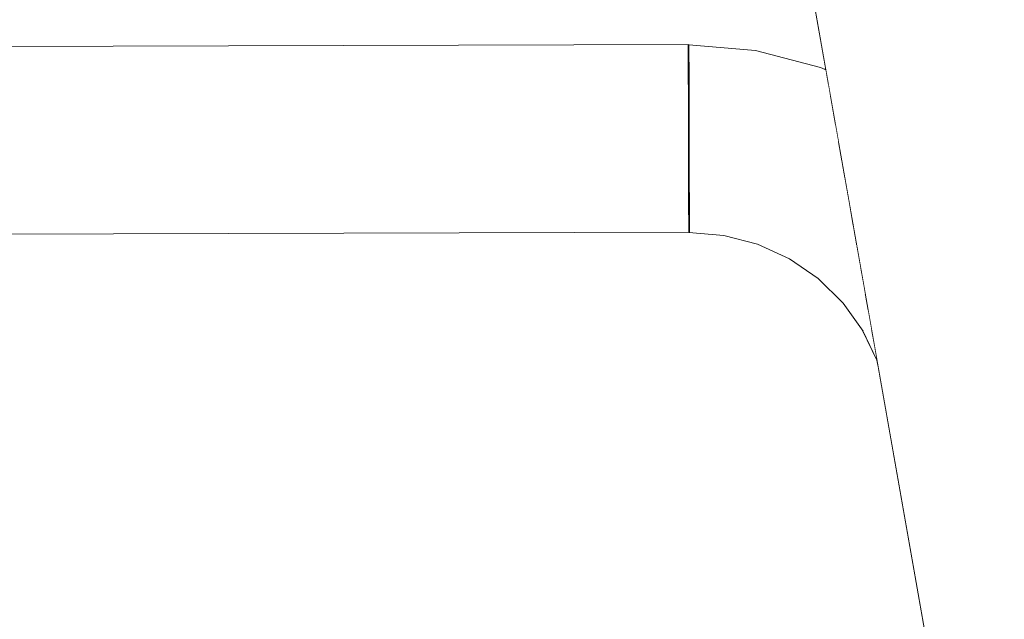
# Model space of a CAD drawing. Header units: millimetres. Extents: x -30280 to 309309, y -17460 to 4378.
# Tile 811 of 1056: x 250349 to 250433, y -13090 to -13039. Entities that reach past the tile are written whole.
import ezdxf

# ---------------------------------------------------------------- set-up
doc = ezdxf.new("R2010")
doc.units = ezdxf.units.MM
doc.header["$MEASUREMENT"] = 0
doc.linetypes.add('Wipeout_Contour', pattern=[1000, 0, -1000])
for name, color, linetype in [('Nuevo_08_E_Envans secs', 7, 'Continuous'), ('Nuevo_09_EI_Mobiliari general', 7, 'Continuous'), ('Nuevo_Ventanas Archicad', 7, 'Continuous')]:
    doc.layers.add(name, color=color, linetype=linetype)
doc.layers.add('Nuevo_09_EI_Mobiliari general_Pluma_Nº__1', color=7, linetype='Continuous', lineweight=5)

# ---------------------------------------------------------------- blocks, each defined once
blk = doc.blocks.new('Elem Sección_541_6', base_point=(235890.588, -13459.976))
at = {"color": 254, "linetype": 'Wipeout_Contour', "lineweight": 0, "ltscale": 1517989.291840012}
blk.add_wipeout([(248979.884, -11359.976), (254508.641, -11359.976), (254508.641, -13457.976), (254654.197, -13457.976), (254654.197, -11012.976), (248979.884, -11012.976)], dxfattribs=at).dxf.layer = 'Nuevo_08_E_Envans secs'
blk = doc.blocks.new('Elem Sección_543_6', base_point=(235890.588, -13459.976))
at = {"color": 254, "linetype": 'Wipeout_Contour', "lineweight": 0, "ltscale": 31165908.05935061}
blk.add_wipeout([(253368.641, -11399.976), (248979.884, -11399.976), (248979.884, -13305.666), (249022.416, -13068.118), (249023.053, -13065.78), (249026.984, -13043.488), (249005.387, -13043.488), (249005.387, -12987.919), (249005.459, -12987.919), (249019.024, -12561.809), (249441.751, -12561.809), (249455.316, -12987.919), (249455.387, -12987.919), (249455.387, -13043.488), (249433.791, -13043.488), (249437.722, -13065.78), (249438.358, -13068.118), (249480.387, -13302.855), (249522.416, -13068.119), (249523.053, -13065.78), (249526.984, -13043.488), (249505.387, -13043.488), (249505.387, -12987.919), (249505.459, -12987.919), (249519.024, -12561.809), (249941.751, -12561.809), (249955.316, -12987.919), (249955.387, -12987.919), (249955.387, -13043.488), (249933.791, -13043.488), (249937.722, -13065.78), (249938.358, -13068.119), (249980.387, -13302.855), (250022.416, -13068.119), (250023.053, -13065.78), (250026.984, -13043.488), (250005.387, -13043.488), (250005.387, -12987.919), (250005.459, -12987.919), (250019.024, -12561.81), (250441.751, -12561.81), (250455.316, -12987.919), (250455.387, -12987.919), (250455.387, -13043.488), (250433.791, -13043.488), (250437.722, -13065.78), (250438.358, -13068.119), (250480.387, -13302.855), (250522.416, -13068.119), (250523.053, -13065.78), (250526.984, -13043.488), (250505.387, -13043.488), (250505.387, -12987.919), (250505.459, -12987.919), (250519.024, -12561.81), (250941.751, -12561.81), (250955.316, -12987.919), (250955.387, -12987.919), (250955.387, -13043.488), (250933.791, -13043.488), (250937.722, -13065.78), (250938.358, -13068.119), (250980.387, -13302.855), (251022.416, -13068.119), (251023.053, -13065.78), (251026.984, -13043.488), (251005.387, -13043.488), (251005.387, -12987.919), (251005.459, -12987.919), (251019.024, -12561.81), (251441.751, -12561.81), (251455.316, -12987.919), (251455.387, -12987.919), (251455.387, -13043.488), (251433.791, -13043.488), (251437.722, -13065.78), (251438.358, -13068.119), (251480.387, -13302.855), (251522.416, -13068.119), (251523.053, -13065.78), (251526.984, -13043.488), (251505.387, -13043.488), (251505.387, -12987.919), (251505.459, -12987.919), (251519.024, -12561.81), (251941.751, -12561.81), (251955.316, -12987.919), (251955.387, -12987.919), (251955.387, -13043.488), (251933.791, -13043.488), (251937.722, -13065.78), (251938.358, -13068.119), (251980.387, -13302.855), (252022.416, -13068.119), (252023.053, -13065.78), (252026.984, -13043.488), (252005.387, -13043.488), (252005.387, -12987.919), (252005.459, -12987.919), (252019.024, -12561.81), (252441.751, -12561.81), (252455.316, -12987.919), (252455.387, -12987.919), (252455.387, -13043.488), (252433.791, -13043.488), (252437.722, -13065.78), (252438.358, -13068.119), (252480.387, -13302.855), (252522.416, -13068.119), (252523.053, -13065.78), (252526.984, -13043.488), (252505.387, -13043.488), (252505.387, -12987.919), (252505.459, -12987.919), (252519.024, -12561.81), (252941.751, -12561.81), (252955.316, -12987.919), (252955.387, -12987.919), (252955.387, -13043.488), (252933.791, -13043.488), (252937.722, -13065.78), (252938.358, -13068.119), (252999.567, -13409.976), (253368.641, -13409.976)], dxfattribs=at).dxf.layer = 'Nuevo_Ventanas Archicad'
at = {"color": 254, "linetype": 'Wipeout_Contour', "lineweight": 0, "ltscale": 7266626.166199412}
blk.add_wipeout([(249989.008, -13351.001), (249999.567, -13409.976), (250461.208, -13409.976), (250471.767, -13351.001), (250421.944, -13068.438), (250421.833, -13068.03), (250420.624, -13065.481), (250418.964, -13063.151), (250416.847, -13061.071), (250414.395, -13059.386), (250411.682, -13058.147), (250408.792, -13057.391), (250405.812, -13057.142), (250405.812, -13057.12), (250236.9, -13057.585), (250236.899, -13057.621), (250230.387, -13057.603), (250223.875, -13057.621), (250223.875, -13057.585), (250054.963, -13057.12), (250054.963, -13057.142), (250051.983, -13057.391), (250049.093, -13058.147), (250046.38, -13059.386), (250043.928, -13061.071), (250041.811, -13063.151), (250040.151, -13065.481), (250038.942, -13068.03), (250038.831, -13068.438)], dxfattribs=at).dxf.layer = 'Nuevo_Ventanas Archicad'
blk = doc.blocks.new('Elem Sección_573_6', base_point=(235890.588, -13459.976))
at = {"color": 254, "linetype": 'Wipeout_Contour', "lineweight": 0, "ltscale": 752270.293427}
blk.add_wipeout([(250417.497, -13043.221), (250417.368, -13043.221), (250417.508, -13043.285)], dxfattribs=at).dxf.layer = 'Nuevo_09_EI_Mobiliari general'
at = {"color": 254, "linetype": 'Wipeout_Contour', "lineweight": 0, "ltscale": 752276.958369}
blk.add_wipeout([(250419.118, -13052.414), (250419.014, -13052.601), (250419.17, -13052.708)], dxfattribs=at).dxf.layer = 'Nuevo_09_EI_Mobiliari general'
at = {"color": 254, "linetype": 'Wipeout_Contour', "lineweight": 0, "ltscale": 9521637.930284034}
blk.add_wipeout([(250043.278, -13043.221), (250043.407, -13043.221), (250043.735, -13043.071), (250049.285, -13041.62), (250054.944, -13041.147), (250054.944, -13041.12), (250230.387, -13041.603), (250405.831, -13041.12), (250405.831, -13041.147), (250411.49, -13041.62), (250417.04, -13043.071), (250417.368, -13043.221), (250417.497, -13043.221), (250415.922, -13034.287), (250415.153, -13031.419), (250413.897, -13028.729), (250412.191, -13026.298), (250410.089, -13024.201), (250407.654, -13022.502), (250404.961, -13021.252), (250402.091, -13020.49), (250399.133, -13020.239), (250399.133, -13020.217), (250243.579, -13020.652), (250243.579, -13020.725), (250230.387, -13020.689), (250217.196, -13020.725), (250217.196, -13020.652), (250061.642, -13020.217), (250061.642, -13020.239), (250058.684, -13020.49), (250055.814, -13021.252), (250053.12, -13022.502), (250050.685, -13024.201), (250048.583, -13026.298), (250046.878, -13028.729), (250045.622, -13031.419), (250044.853, -13034.287)], dxfattribs=at).dxf.layer = 'Nuevo_09_EI_Mobiliari general'
at = {"color": 254, "linetype": 'Wipeout_Contour', "lineweight": 0, "ltscale": 2507692.09323879}
blk.add_wipeout([(250455.387, -13007.674), (250413.566, -13007.674), (250415.63, -13008.632), (250420.357, -13011.93), (250424.437, -13016.001), (250427.747, -13020.719), (250430.186, -13025.942), (250431.679, -13031.509), (250433.744, -13043.221), (250455.387, -13043.221)], dxfattribs=at).dxf.layer = 'Nuevo_09_EI_Mobiliari general'
at = {"color": 254, "linetype": 'Wipeout_Contour', "lineweight": 0, "ltscale": 1003198.51993328}
blk.add_wipeout([(250480.387, -13345.819), (250425.168, -13032.657), (250423.8, -13032.898), (250480.387, -13353.819)], dxfattribs=at).dxf.layer = 'Nuevo_09_EI_Mobiliari general'
at = {"color": 254, "linetype": 'Wipeout_Contour', "lineweight": 0, "ltscale": 1003026.940379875}
blk.add_wipeout([(250417.04, -13043.071), (250417.081, -13043.2), (250417.53, -13043.405), (250417.508, -13043.285)], dxfattribs=at).dxf.layer = 'Nuevo_09_EI_Mobiliari general'
at = {"color": 254, "linetype": 'Wipeout_Contour', "lineweight": 0, "ltscale": 1003194.85588657}
blk.add_wipeout([(250480.387, -13353.819), (250423.8, -13032.898), (250422.432, -13033.139), (250478.977, -13353.819)], dxfattribs=at).dxf.layer = 'Nuevo_09_EI_Mobiliari general'
at = {"color": 254, "linetype": 'Wipeout_Contour', "lineweight": 0, "ltscale": 1003014.789824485}
blk.add_wipeout([(250411.49, -13041.62), (250411.511, -13041.743), (250417.081, -13043.2), (250417.04, -13043.071)], dxfattribs=at).dxf.layer = 'Nuevo_09_EI_Mobiliari general'
at = {"color": 254, "linetype": 'Wipeout_Contour', "lineweight": 0, "ltscale": 1253737.837618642}
blk.add_wipeout([(250405.83, -13041.242), (250405.83, -13041.269), (250411.511, -13041.743), (250411.49, -13041.62), (250405.831, -13041.147)], dxfattribs=at).dxf.layer = 'Nuevo_09_EI_Mobiliari general'
at = {"color": 254, "linetype": 'Wipeout_Contour', "lineweight": 0, "ltscale": 1003027.174376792}
blk.add_wipeout([(250417.081, -13043.2), (250417.04, -13043.554), (250417.601, -13043.81), (250417.53, -13043.405)], dxfattribs=at).dxf.layer = 'Nuevo_09_EI_Mobiliari general'
at = {"color": 254, "linetype": 'Wipeout_Contour', "lineweight": 0, "ltscale": 1003014.840333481}
blk.add_wipeout([(250411.511, -13041.743), (250411.49, -13042.102), (250417.04, -13043.554), (250417.081, -13043.2)], dxfattribs=at).dxf.layer = 'Nuevo_09_EI_Mobiliari general'
at = {"color": 254, "linetype": 'Wipeout_Contour', "lineweight": 0, "ltscale": 1253737.919813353}
blk.add_wipeout([(250405.83, -13041.269), (250405.831, -13041.603), (250405.831, -13041.63), (250411.49, -13042.102), (250411.511, -13041.743)], dxfattribs=at).dxf.layer = 'Nuevo_09_EI_Mobiliari general'
at = {"color": 254, "linetype": 'Wipeout_Contour', "lineweight": 0, "ltscale": 1003027.246643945}
blk.add_wipeout([(250417.04, -13043.554), (250416.917, -13044.122), (250417.721, -13044.489), (250417.601, -13043.81)], dxfattribs=at).dxf.layer = 'Nuevo_09_EI_Mobiliari general'
at = {"color": 254, "linetype": 'Wipeout_Contour', "lineweight": 0, "ltscale": 1003014.698430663}
blk.add_wipeout([(250411.49, -13042.102), (250411.428, -13042.686), (250416.917, -13044.122), (250417.04, -13043.554)], dxfattribs=at).dxf.layer = 'Nuevo_09_EI_Mobiliari general'
at = {"color": 254, "linetype": 'Wipeout_Contour', "lineweight": 0, "ltscale": 1253737.982832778}
blk.add_wipeout([(250405.831, -13041.63), (250405.832, -13042.192), (250405.832, -13042.219), (250411.428, -13042.686), (250411.49, -13042.102)], dxfattribs=at).dxf.layer = 'Nuevo_09_EI_Mobiliari general'
at = {"color": 254, "linetype": 'Wipeout_Contour', "lineweight": 0, "ltscale": 1003027.333134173}
blk.add_wipeout([(250416.717, -13044.887), (250417.885, -13045.421), (250417.721, -13044.489), (250416.917, -13044.122)], dxfattribs=at).dxf.layer = 'Nuevo_09_EI_Mobiliari general'
at = {"color": 254, "linetype": 'Wipeout_Contour', "lineweight": 0, "ltscale": 1002630.415533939}
blk.add_wipeout([(250405.831, -13041.12), (250230.387, -13041.603), (250230.387, -13041.724), (250405.83, -13041.242)], dxfattribs=at).dxf.layer = 'Nuevo_09_EI_Mobiliari general'
at = {"color": 254, "linetype": 'Wipeout_Contour', "lineweight": 0, "ltscale": 1003014.361300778}
blk.add_wipeout([(250411.327, -13043.478), (250416.717, -13044.887), (250416.917, -13044.122), (250411.428, -13042.686)], dxfattribs=at).dxf.layer = 'Nuevo_09_EI_Mobiliari general'
at = {"color": 254, "linetype": 'Wipeout_Contour', "lineweight": 0, "ltscale": 1002992.225205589}
blk.add_wipeout([(250405.832, -13042.219), (250405.833, -13043.019), (250411.327, -13043.478), (250411.428, -13042.686)], dxfattribs=at).dxf.layer = 'Nuevo_09_EI_Mobiliari general'
at = {"color": 254, "linetype": 'Wipeout_Contour', "lineweight": 0, "ltscale": 1003027.415955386}
blk.add_wipeout([(250416.717, -13044.887), (250416.445, -13045.826), (250418.089, -13046.577), (250417.885, -13045.421)], dxfattribs=at).dxf.layer = 'Nuevo_09_EI_Mobiliari general'
at = {"color": 254, "linetype": 'Wipeout_Contour', "lineweight": 0, "ltscale": 1002630.465746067}
blk.add_wipeout([(250405.83, -13041.242), (250230.387, -13041.724), (250230.387, -13042.085), (250405.831, -13041.603)], dxfattribs=at).dxf.layer = 'Nuevo_09_EI_Mobiliari general'
at = {"color": 254, "linetype": 'Wipeout_Contour', "lineweight": 0, "ltscale": 1003013.839249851}
blk.add_wipeout([(250411.327, -13043.478), (250411.19, -13044.452), (250416.445, -13045.826), (250416.717, -13044.887)], dxfattribs=at).dxf.layer = 'Nuevo_09_EI_Mobiliari general'
at = {"color": 254, "linetype": 'Wipeout_Contour', "lineweight": 0, "ltscale": 1253738.03545863}
blk.add_wipeout([(250405.833, -13043.019), (250405.836, -13043.978), (250405.836, -13044.005), (250411.19, -13044.452), (250411.327, -13043.478)], dxfattribs=at).dxf.layer = 'Nuevo_09_EI_Mobiliari general'
at = {"color": 254, "linetype": 'Wipeout_Contour', "lineweight": 0, "ltscale": 1003027.483063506}
blk.add_wipeout([(250416.445, -13045.826), (250416.11, -13046.911), (250418.326, -13047.923), (250418.089, -13046.577)], dxfattribs=at).dxf.layer = 'Nuevo_09_EI_Mobiliari general'
at = {"color": 254, "linetype": 'Wipeout_Contour', "lineweight": 0, "ltscale": 1002630.565984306}
blk.add_wipeout([(250230.387, -13042.085), (250230.387, -13042.674), (250405.832, -13042.192), (250405.831, -13041.603)], dxfattribs=at).dxf.layer = 'Nuevo_09_EI_Mobiliari general'
at = {"color": 254, "linetype": 'Wipeout_Contour', "lineweight": 0, "ltscale": 1003013.148438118}
blk.add_wipeout([(250411.021, -13045.58), (250416.11, -13046.911), (250416.445, -13045.826), (250411.19, -13044.452)], dxfattribs=at).dxf.layer = 'Nuevo_09_EI_Mobiliari general'
at = {"layer": 'Nuevo_09_EI_Mobiliari general_Pluma_Nº__1', "color": 7, "linetype": 'Continuous', "lineweight": 5}
for p, q in [((250405.831, -13041.12), (250223.831, -13041.621)), ((250405.768, -13041.142), (250405.768, -13041.242)), ((250405.768, -13041.242), (250405.768, -13041.603)), ((250405.831, -13041.12), (250405.83, -13041.242)), ((250405.83, -13041.242), (250405.831, -13041.603)), ((250411.49, -13041.62), (250405.831, -13041.147))]:
    blk.add_line(p, q, dxfattribs=at)
at = {"color": 254, "linetype": 'Wipeout_Contour', "lineweight": 0, "ltscale": 1002630.713207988}
blk.add_wipeout([(250230.387, -13042.674), (250230.387, -13043.474), (250405.833, -13042.992), (250405.832, -13042.192)], dxfattribs=at).dxf.layer = 'Nuevo_09_EI_Mobiliari general'
at = {"color": 254, "linetype": 'Wipeout_Contour', "lineweight": 0, "ltscale": 1253738.025760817}
blk.add_wipeout([(250405.836, -13044.005), (250405.838, -13045.12), (250405.838, -13045.147), (250411.021, -13045.58), (250411.19, -13044.452)], dxfattribs=at).dxf.layer = 'Nuevo_09_EI_Mobiliari general'
at = {"color": 254, "linetype": 'Wipeout_Contour', "lineweight": 0, "ltscale": 1003027.528000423}
blk.add_wipeout([(250415.721, -13048.107), (250418.59, -13049.418), (250418.326, -13047.923), (250416.11, -13046.911)], dxfattribs=at).dxf.layer = 'Nuevo_09_EI_Mobiliari general'
at = {"layer": 'Nuevo_09_EI_Mobiliari general_Pluma_Nº__1', "color": 7, "linetype": 'Continuous', "lineweight": 5}
for p, q in [((250405.768, -13041.603), (250405.769, -13042.192)), ((250405.831, -13041.603), (250405.832, -13042.192))]:
    blk.add_line(p, q, dxfattribs=at)
at = {"color": 254, "linetype": 'Wipeout_Contour', "lineweight": 0, "ltscale": 1002630.902952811}
blk.add_wipeout([(250405.833, -13042.992), (250230.387, -13043.474), (250230.387, -13044.46), (250405.836, -13043.978)], dxfattribs=at).dxf.layer = 'Nuevo_09_EI_Mobiliari general'
at = {"color": 254, "linetype": 'Wipeout_Contour', "lineweight": 0, "ltscale": 1003012.309870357}
blk.add_wipeout([(250410.826, -13046.827), (250415.721, -13048.107), (250416.11, -13046.911), (250411.021, -13045.58)], dxfattribs=at).dxf.layer = 'Nuevo_09_EI_Mobiliari general'
at = {"layer": 'Nuevo_09_EI_Mobiliari general_Pluma_Nº__1', "color": 7, "linetype": 'Continuous', "lineweight": 5}
for p, q in [((250405.769, -13042.192), (250405.771, -13042.992)), ((250405.832, -13042.192), (250405.833, -13042.992))]:
    blk.add_line(p, q, dxfattribs=at)
at = {"color": 254, "linetype": 'Wipeout_Contour', "lineweight": 0, "ltscale": 1253737.992924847}
blk.add_wipeout([(250405.838, -13045.147), (250405.842, -13046.384), (250405.842, -13046.411), (250410.826, -13046.827), (250411.021, -13045.58)], dxfattribs=at).dxf.layer = 'Nuevo_09_EI_Mobiliari general'
at = {"color": 254, "linetype": 'Wipeout_Contour', "lineweight": 0, "ltscale": 1003027.547469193}
blk.add_wipeout([(250415.292, -13049.38), (250418.872, -13051.016), (250418.59, -13049.418), (250415.721, -13048.107)], dxfattribs=at).dxf.layer = 'Nuevo_09_EI_Mobiliari general'
at = {"color": 254, "linetype": 'Wipeout_Contour', "lineweight": 0, "ltscale": 1002631.129457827}
blk.add_wipeout([(250405.836, -13043.978), (250230.387, -13044.46), (250230.387, -13045.603), (250405.838, -13045.12)], dxfattribs=at).dxf.layer = 'Nuevo_09_EI_Mobiliari general'
at = {"color": 254, "linetype": 'Wipeout_Contour', "lineweight": 0, "ltscale": 1003011.349168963}
blk.add_wipeout([(250410.826, -13046.827), (250410.609, -13048.156), (250415.292, -13049.38), (250415.721, -13048.107)], dxfattribs=at).dxf.layer = 'Nuevo_09_EI_Mobiliari general'
at = {"layer": 'Nuevo_09_EI_Mobiliari general_Pluma_Nº__1', "color": 7, "linetype": 'Continuous', "lineweight": 5}
for p, q in [((250405.771, -13042.992), (250405.773, -13043.978)), ((250405.833, -13042.992), (250405.836, -13043.978))]:
    blk.add_line(p, q, dxfattribs=at)
at = {"color": 254, "linetype": 'Wipeout_Contour', "lineweight": 0, "ltscale": 1253737.93822845}
blk.add_wipeout([(250405.842, -13046.411), (250405.845, -13047.731), (250405.845, -13047.758), (250410.609, -13048.156), (250410.826, -13046.827)], dxfattribs=at).dxf.layer = 'Nuevo_09_EI_Mobiliari general'
at = {"color": 254, "linetype": 'Wipeout_Contour', "lineweight": 0, "ltscale": 1253785.974244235}
blk.add_wipeout([(250414.833, -13050.69), (250419.014, -13052.601), (250419.118, -13052.414), (250418.872, -13051.016), (250415.292, -13049.38)], dxfattribs=at).dxf.layer = 'Nuevo_09_EI_Mobiliari general'
at = {"color": 254, "linetype": 'Wipeout_Contour', "lineweight": 0, "ltscale": 1002631.385850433}
blk.add_wipeout([(250405.838, -13045.12), (250230.387, -13045.603), (250230.387, -13046.866), (250405.842, -13046.384)], dxfattribs=at).dxf.layer = 'Nuevo_09_EI_Mobiliari general'
at = {"color": 254, "linetype": 'Wipeout_Contour', "lineweight": 0, "ltscale": 1003010.295497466}
blk.add_wipeout([(250410.609, -13048.156), (250410.379, -13049.526), (250414.833, -13050.69), (250415.292, -13049.38)], dxfattribs=at).dxf.layer = 'Nuevo_09_EI_Mobiliari general'
at = {"color": 254, "linetype": 'Wipeout_Contour', "lineweight": 0, "ltscale": 1003035.630127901}
blk.add_wipeout([(250419.014, -13052.601), (250418.322, -13053.808), (250419.508, -13054.623), (250419.17, -13052.708)], dxfattribs=at).dxf.layer = 'Nuevo_09_EI_Mobiliari general'
at = {"layer": 'Nuevo_09_EI_Mobiliari general_Pluma_Nº__1', "color": 7, "linetype": 'Continuous', "lineweight": 5}
for p, q in [((250405.773, -13043.978), (250405.776, -13045.12)), ((250405.836, -13043.978), (250405.838, -13045.12))]:
    blk.add_line(p, q, dxfattribs=at)
at = {"color": 254, "linetype": 'Wipeout_Contour', "lineweight": 0, "ltscale": 1002991.598897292}
blk.add_wipeout([(250405.782, -13047.753), (250405.786, -13049.142), (250410.379, -13049.526), (250410.609, -13048.156)], dxfattribs=at).dxf.layer = 'Nuevo_09_EI_Mobiliari general'
at = {"color": 254, "linetype": 'Wipeout_Contour', "lineweight": 0, "ltscale": 1003026.284505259}
blk.add_wipeout([(250414.833, -13050.69), (250414.361, -13051.998), (250418.322, -13053.808), (250419.014, -13052.601)], dxfattribs=at).dxf.layer = 'Nuevo_09_EI_Mobiliari general'
at = {"color": 254, "linetype": 'Wipeout_Contour', "lineweight": 0, "ltscale": 1002631.664347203}
blk.add_wipeout([(250405.842, -13046.384), (250230.387, -13046.866), (250230.387, -13048.213), (250405.845, -13047.731)], dxfattribs=at).dxf.layer = 'Nuevo_09_EI_Mobiliari general'
at = {"color": 254, "linetype": 'Wipeout_Contour', "lineweight": 0, "ltscale": 1003009.180961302}
blk.add_wipeout([(250410.379, -13049.526), (250410.141, -13050.895), (250414.361, -13051.998), (250414.833, -13050.69)], dxfattribs=at).dxf.layer = 'Nuevo_09_EI_Mobiliari general'
at = {"color": 254, "linetype": 'Wipeout_Contour', "lineweight": 0, "ltscale": 1003035.372497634}
blk.add_wipeout([(250418.322, -13053.808), (250417.63, -13054.973), (250419.837, -13056.49), (250419.508, -13054.623)], dxfattribs=at).dxf.layer = 'Nuevo_09_EI_Mobiliari general'
at = {"layer": 'Nuevo_09_EI_Mobiliari general_Pluma_Nº__1', "color": 7, "linetype": 'Continuous', "lineweight": 5}
for p, q in [((250405.776, -13045.12), (250405.779, -13046.384)), ((250405.838, -13045.12), (250405.842, -13046.384))]:
    blk.add_line(p, q, dxfattribs=at)
at = {"color": 254, "linetype": 'Wipeout_Contour', "lineweight": 0, "ltscale": 1002991.429695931}
blk.add_wipeout([(250405.786, -13049.142), (250405.79, -13050.531), (250410.141, -13050.895), (250410.379, -13049.526)], dxfattribs=at).dxf.layer = 'Nuevo_09_EI_Mobiliari general'
at = {"color": 254, "linetype": 'Wipeout_Contour', "lineweight": 0, "ltscale": 1003024.21773193}
blk.add_wipeout([(250414.361, -13051.998), (250413.889, -13053.264), (250417.63, -13054.973), (250418.322, -13053.808)], dxfattribs=at).dxf.layer = 'Nuevo_09_EI_Mobiliari general'
at = {"color": 254, "linetype": 'Wipeout_Contour', "lineweight": 0, "ltscale": 1754705.713758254}
blk.add_wipeout([(250405.845, -13047.731), (250230.387, -13048.213), (250236.929, -13048.231), (250236.925, -13049.585), (250405.786, -13049.12), (250405.782, -13047.753), (250405.845, -13047.758)], dxfattribs=at).dxf.layer = 'Nuevo_09_EI_Mobiliari general'
at = {"color": 254, "linetype": 'Wipeout_Contour', "lineweight": 0, "ltscale": 1003008.039236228}
blk.add_wipeout([(250409.903, -13052.221), (250413.889, -13053.264), (250414.361, -13051.998), (250410.141, -13050.895)], dxfattribs=at).dxf.layer = 'Nuevo_09_EI_Mobiliari general'
at = {"color": 254, "linetype": 'Wipeout_Contour', "lineweight": 0, "ltscale": 1003035.008774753}
blk.add_wipeout([(250417.63, -13054.973), (250416.958, -13056.06), (250420.147, -13058.252), (250419.836, -13056.489)], dxfattribs=at).dxf.layer = 'Nuevo_09_EI_Mobiliari general'
at = {"layer": 'Nuevo_09_EI_Mobiliari general_Pluma_Nº__1', "color": 7, "linetype": 'Continuous', "lineweight": 5}
for p, q in [((250405.779, -13046.384), (250405.782, -13047.731)), ((250405.842, -13046.384), (250405.845, -13047.731))]:
    blk.add_line(p, q, dxfattribs=at)
at = {"color": 254, "linetype": 'Wipeout_Contour', "lineweight": 0, "ltscale": 1002991.247880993}
blk.add_wipeout([(250405.79, -13050.531), (250405.794, -13051.878), (250409.903, -13052.221), (250410.141, -13050.895)], dxfattribs=at).dxf.layer = 'Nuevo_09_EI_Mobiliari general'
at = {"color": 254, "linetype": 'Wipeout_Contour', "lineweight": 0, "ltscale": 1003022.17251202}
blk.add_wipeout([(250413.889, -13053.263), (250413.431, -13054.448), (250416.958, -13056.06), (250417.63, -13054.973)], dxfattribs=at).dxf.layer = 'Nuevo_09_EI_Mobiliari general'
at = {"color": 254, "linetype": 'Wipeout_Contour', "lineweight": 0, "ltscale": 752280.626849}
blk.add_wipeout([(250420.147, -13058.252), (250419.336, -13059.104), (250420.499, -13060.246)], dxfattribs=at).dxf.layer = 'Nuevo_09_EI_Mobiliari general'
at = {"color": 254, "linetype": 'Wipeout_Contour', "lineweight": 0, "ltscale": 1253190.062716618}
blk.add_wipeout([(250223.85, -13049.621), (250223.853, -13050.974), (250230.387, -13050.992), (250405.79, -13050.509), (250405.786, -13049.12)], dxfattribs=at).dxf.layer = 'Nuevo_09_EI_Mobiliari general'
at = {"color": 254, "linetype": 'Wipeout_Contour', "lineweight": 0, "ltscale": 1003006.904898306}
blk.add_wipeout([(250409.903, -13052.221), (250409.672, -13053.466), (250413.431, -13054.448), (250413.889, -13053.264)], dxfattribs=at).dxf.layer = 'Nuevo_09_EI_Mobiliari general'
at = {"color": 254, "linetype": 'Wipeout_Contour', "lineweight": 0, "ltscale": 1003033.626199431}
blk.add_wipeout([(250416.958, -13056.06), (250416.328, -13057.037), (250419.336, -13059.104), (250420.147, -13058.252)], dxfattribs=at).dxf.layer = 'Nuevo_09_EI_Mobiliari general'
at = {"layer": 'Nuevo_09_EI_Mobiliari general_Pluma_Nº__1', "color": 7, "linetype": 'Continuous', "lineweight": 5}
for p, q in [((250405.782, -13047.731), (250405.786, -13049.12)), ((250405.845, -13047.731), (250405.849, -13049.12))]:
    blk.add_line(p, q, dxfattribs=at)
at = {"color": 254, "linetype": 'Wipeout_Contour', "lineweight": 0, "ltscale": 1002991.058780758}
blk.add_wipeout([(250405.794, -13051.878), (250405.798, -13053.142), (250409.672, -13053.466), (250409.903, -13052.221)], dxfattribs=at).dxf.layer = 'Nuevo_09_EI_Mobiliari general'
at = {"color": 254, "linetype": 'Wipeout_Contour', "lineweight": 0, "ltscale": 1003020.210738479}
blk.add_wipeout([(250413.431, -13054.448), (250413.001, -13055.516), (250416.328, -13057.037), (250416.958, -13056.06)], dxfattribs=at).dxf.layer = 'Nuevo_09_EI_Mobiliari general'
at = {"color": 254, "linetype": 'Wipeout_Contour', "lineweight": 0, "ltscale": 1003040.391458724}
blk.add_wipeout([(250418.603, -13059.828), (250420.807, -13061.993), (250420.499, -13060.247), (250419.336, -13059.104)], dxfattribs=at).dxf.layer = 'Nuevo_09_EI_Mobiliari general'
at = {"color": 254, "linetype": 'Wipeout_Contour', "lineweight": 0, "ltscale": 1503961.495759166}
blk.add_wipeout([(250230.387, -13050.992), (250236.921, -13051.01), (250236.918, -13052.321), (250405.794, -13051.856), (250405.79, -13050.531), (250405.79, -13050.509)], dxfattribs=at).dxf.layer = 'Nuevo_09_EI_Mobiliari general'
at = {"color": 254, "linetype": 'Wipeout_Contour', "lineweight": 0, "ltscale": 1003005.812161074}
blk.add_wipeout([(250409.672, -13053.466), (250409.456, -13054.589), (250413.001, -13055.516), (250413.431, -13054.448)], dxfattribs=at).dxf.layer = 'Nuevo_09_EI_Mobiliari general'
at = {"color": 254, "linetype": 'Wipeout_Contour', "lineweight": 0, "ltscale": 1003031.061217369}
blk.add_wipeout([(250415.759, -13057.873), (250418.603, -13059.828), (250419.336, -13059.104), (250416.328, -13057.037)], dxfattribs=at).dxf.layer = 'Nuevo_09_EI_Mobiliari general'
at = {"color": 254, "linetype": 'Wipeout_Contour', "lineweight": 0, "ltscale": 752283.549258}
blk.add_wipeout([(250420.871, -13062.353), (250420.304, -13062.694), (250421.137, -13063.864)], dxfattribs=at).dxf.layer = 'Nuevo_09_EI_Mobiliari general'
at = {"layer": 'Nuevo_09_EI_Mobiliari general_Pluma_Nº__1', "color": 7, "linetype": 'Continuous', "lineweight": 5}
for p, q in [((250405.786, -13049.12), (250405.79, -13050.509)), ((250405.849, -13049.12), (250405.853, -13050.509))]:
    blk.add_line(p, q, dxfattribs=at)
at = {"color": 254, "linetype": 'Wipeout_Contour', "lineweight": 0, "ltscale": 1002990.86787042}
blk.add_wipeout([(250405.798, -13053.142), (250405.801, -13054.284), (250409.456, -13054.589), (250409.672, -13053.466)], dxfattribs=at).dxf.layer = 'Nuevo_09_EI_Mobiliari general'
at = {"color": 254, "linetype": 'Wipeout_Contour', "lineweight": 0, "ltscale": 1003018.391814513}
blk.add_wipeout([(250412.612, -13056.435), (250415.759, -13057.873), (250416.328, -13057.037), (250413.001, -13055.516)], dxfattribs=at).dxf.layer = 'Nuevo_09_EI_Mobiliari general'
at = {"color": 254, "linetype": 'Wipeout_Contour', "lineweight": 0, "ltscale": 1253800.071376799}
blk.add_wipeout([(250418.603, -13059.828), (250417.97, -13060.401), (250420.304, -13062.694), (250420.871, -13062.353), (250420.807, -13061.993)], dxfattribs=at).dxf.layer = 'Nuevo_09_EI_Mobiliari general'
at = {"color": 254, "linetype": 'Wipeout_Contour', "lineweight": 0, "ltscale": 1253390.926692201}
blk.add_wipeout([(250236.918, -13052.321), (250236.914, -13053.585), (250405.798, -13053.12), (250405.794, -13051.878), (250405.794, -13051.856)], dxfattribs=at).dxf.layer = 'Nuevo_09_EI_Mobiliari general'
at = {"color": 254, "linetype": 'Wipeout_Contour', "lineweight": 0, "ltscale": 1003004.793916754}
blk.add_wipeout([(250409.456, -13054.589), (250409.26, -13055.559), (250412.612, -13056.435), (250413.001, -13055.516)], dxfattribs=at).dxf.layer = 'Nuevo_09_EI_Mobiliari general'
at = {"color": 254, "linetype": 'Wipeout_Contour', "lineweight": 0, "ltscale": 1003028.780297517}
blk.add_wipeout([(250415.267, -13058.544), (250417.97, -13060.401), (250418.603, -13059.828), (250415.759, -13057.873)], dxfattribs=at).dxf.layer = 'Nuevo_09_EI_Mobiliari general'
at = {"color": 254, "linetype": 'Wipeout_Contour', "lineweight": 0, "ltscale": 1003044.394226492}
blk.add_wipeout([(250420.304, -13062.694), (250419.691, -13063.002), (250421.411, -13065.416), (250421.137, -13063.864)], dxfattribs=at).dxf.layer = 'Nuevo_09_EI_Mobiliari general'
at = {"layer": 'Nuevo_09_EI_Mobiliari general_Pluma_Nº__1', "color": 7, "linetype": 'Continuous', "lineweight": 5}
for p, q in [((250405.79, -13050.509), (250405.794, -13051.856)), ((250405.853, -13050.509), (250405.857, -13051.856))]:
    blk.add_line(p, q, dxfattribs=at)
at = {"color": 254, "linetype": 'Wipeout_Contour', "lineweight": 0, "ltscale": 1002990.680623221}
blk.add_wipeout([(250405.801, -13054.284), (250405.804, -13055.27), (250409.26, -13055.559), (250409.456, -13054.589)], dxfattribs=at).dxf.layer = 'Nuevo_09_EI_Mobiliari general'
at = {"color": 254, "linetype": 'Wipeout_Contour', "lineweight": 0, "ltscale": 1003016.770583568}
blk.add_wipeout([(250412.277, -13057.177), (250415.267, -13058.544), (250415.759, -13057.873), (250412.612, -13056.435)], dxfattribs=at).dxf.layer = 'Nuevo_09_EI_Mobiliari general'
at = {"color": 254, "linetype": 'Wipeout_Contour', "lineweight": 0, "ltscale": 1003037.119644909}
blk.add_wipeout([(250417.97, -13060.401), (250417.457, -13060.807), (250419.691, -13063.002), (250420.304, -13062.694)], dxfattribs=at).dxf.layer = 'Nuevo_09_EI_Mobiliari general'
at = {"color": 254, "linetype": 'Wipeout_Contour', "lineweight": 0, "ltscale": 752285.926511}
blk.add_wipeout([(250421.436, -13065.557), (250420.994, -13065.618), (250421.714, -13067.137)], dxfattribs=at).dxf.layer = 'Nuevo_09_EI_Mobiliari general'
at = {"color": 254, "linetype": 'Wipeout_Contour', "lineweight": 0, "ltscale": 1253391.246891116}
blk.add_wipeout([(250236.914, -13053.585), (250236.91, -13054.727), (250405.801, -13054.263), (250405.798, -13053.142), (250405.798, -13053.12)], dxfattribs=at).dxf.layer = 'Nuevo_09_EI_Mobiliari general'
at = {"color": 254, "linetype": 'Wipeout_Contour', "lineweight": 0, "ltscale": 1003003.880746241}
blk.add_wipeout([(250409.091, -13056.344), (250412.277, -13057.177), (250412.612, -13056.435), (250409.26, -13055.559)], dxfattribs=at).dxf.layer = 'Nuevo_09_EI_Mobiliari general'
at = {"color": 254, "linetype": 'Wipeout_Contour', "lineweight": 0, "ltscale": 1003026.852339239}
blk.add_wipeout([(250415.267, -13058.544), (250414.868, -13059.028), (250417.457, -13060.807), (250417.97, -13060.401)], dxfattribs=at).dxf.layer = 'Nuevo_09_EI_Mobiliari general'
at = {"color": 254, "linetype": 'Wipeout_Contour', "lineweight": 0, "ltscale": 1253805.103836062}
blk.add_wipeout([(250419.691, -13063.002), (250419.24, -13063.156), (250420.994, -13065.618), (250421.436, -13065.557), (250421.411, -13065.416)], dxfattribs=at).dxf.layer = 'Nuevo_09_EI_Mobiliari general'
at = {"layer": 'Nuevo_09_EI_Mobiliari general_Pluma_Nº__1', "color": 7, "linetype": 'Continuous', "lineweight": 5}
for p, q in [((250405.794, -13051.856), (250405.798, -13053.12)), ((250405.857, -13051.856), (250405.86, -13053.12))]:
    blk.add_line(p, q, dxfattribs=at)
at = {"color": 254, "linetype": 'Wipeout_Contour', "lineweight": 0, "ltscale": 1002990.502381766}
blk.add_wipeout([(250409.26, -13055.559), (250405.804, -13055.27), (250405.807, -13056.07), (250409.091, -13056.344)], dxfattribs=at).dxf.layer = 'Nuevo_09_EI_Mobiliari general'
at = {"color": 254, "linetype": 'Wipeout_Contour', "lineweight": 0, "ltscale": 1003015.395943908}
blk.add_wipeout([(250412.005, -13057.72), (250414.868, -13059.028), (250415.267, -13058.544), (250412.277, -13057.177)], dxfattribs=at).dxf.layer = 'Nuevo_09_EI_Mobiliari general'
at = {"color": 254, "linetype": 'Wipeout_Contour', "lineweight": 0, "ltscale": 1003035.217380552}
blk.add_wipeout([(250417.457, -13060.807), (250417.079, -13061.033), (250419.24, -13063.156), (250419.691, -13063.002)], dxfattribs=at).dxf.layer = 'Nuevo_09_EI_Mobiliari general'
at = {"color": 254, "linetype": 'Wipeout_Contour', "lineweight": 0, "ltscale": 1003047.799807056}
blk.add_wipeout([(250420.682, -13065.562), (250421.883, -13068.097), (250421.714, -13067.137), (250420.994, -13065.618)], dxfattribs=at).dxf.layer = 'Nuevo_09_EI_Mobiliari general'
at = {"color": 254, "linetype": 'Wipeout_Contour', "lineweight": 0, "ltscale": 1003003.100033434}
blk.add_wipeout([(250409.091, -13056.344), (250408.954, -13056.922), (250412.005, -13057.72), (250412.277, -13057.177)], dxfattribs=at).dxf.layer = 'Nuevo_09_EI_Mobiliari general'
at = {"color": 254, "linetype": 'Wipeout_Contour', "lineweight": 0, "ltscale": 1003025.335482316}
blk.add_wipeout([(250414.868, -13059.028), (250414.575, -13059.312), (250417.079, -13061.033), (250417.457, -13060.807)], dxfattribs=at).dxf.layer = 'Nuevo_09_EI_Mobiliari general'
at = {"color": 254, "linetype": 'Wipeout_Contour', "lineweight": 0, "ltscale": 1003042.103097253}
blk.add_wipeout([(250419.24, -13063.156), (250418.964, -13063.151), (250420.682, -13065.562), (250420.994, -13065.618)], dxfattribs=at).dxf.layer = 'Nuevo_09_EI_Mobiliari general'
at = {"color": 254, "linetype": 'Wipeout_Contour', "lineweight": 0, "ltscale": 752287.887227}
blk.add_wipeout([(250421.833, -13068.03), (250421.944, -13068.438), (250421.889, -13068.13)], dxfattribs=at).dxf.layer = 'Nuevo_09_EI_Mobiliari general'
at = {"color": 254, "linetype": 'Wipeout_Contour', "lineweight": 0, "ltscale": 1002990.338255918}
blk.add_wipeout([(250405.807, -13056.07), (250405.809, -13056.659), (250408.954, -13056.922), (250409.091, -13056.344)], dxfattribs=at).dxf.layer = 'Nuevo_09_EI_Mobiliari general'
at = {"color": 254, "linetype": 'Wipeout_Contour', "lineweight": 0, "ltscale": 1003014.309298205}
blk.add_wipeout([(250411.805, -13058.046), (250414.575, -13059.312), (250414.868, -13059.028), (250412.005, -13057.72)], dxfattribs=at).dxf.layer = 'Nuevo_09_EI_Mobiliari general'
at = {"color": 254, "linetype": 'Wipeout_Contour', "lineweight": 0, "ltscale": 1003033.893629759}
blk.add_wipeout([(250417.079, -13061.033), (250416.847, -13061.071), (250418.964, -13063.151), (250419.24, -13063.156)], dxfattribs=at).dxf.layer = 'Nuevo_09_EI_Mobiliari general'
at = {"color": 254, "linetype": 'Wipeout_Contour', "lineweight": 0, "ltscale": 1253809.889016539}
blk.add_wipeout([(250420.682, -13065.562), (250420.624, -13065.481), (250421.833, -13068.03), (250421.889, -13068.13), (250421.883, -13068.097)], dxfattribs=at).dxf.layer = 'Nuevo_09_EI_Mobiliari general'
at = {"color": 254, "linetype": 'Wipeout_Contour', "lineweight": 0, "ltscale": 1003189.415177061}
blk.add_wipeout([(250478.977, -13353.819), (250422.432, -13033.139), (250421.106, -13033.373), (250477.609, -13353.819)], dxfattribs=at).dxf.layer = 'Nuevo_09_EI_Mobiliari general'
at = {"color": 254, "linetype": 'Wipeout_Contour', "lineweight": 0, "ltscale": 1253391.531647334}
blk.add_wipeout([(250236.91, -13054.727), (250236.907, -13055.713), (250405.804, -13055.249), (250405.801, -13054.284), (250405.801, -13054.263)], dxfattribs=at).dxf.layer = 'Nuevo_09_EI_Mobiliari general'
at = {"color": 254, "linetype": 'Wipeout_Contour', "lineweight": 0, "ltscale": 1003002.475194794}
blk.add_wipeout([(250408.954, -13056.922), (250408.854, -13057.274), (250411.805, -13058.046), (250412.005, -13057.72)], dxfattribs=at).dxf.layer = 'Nuevo_09_EI_Mobiliari general'
at = {"color": 254, "linetype": 'Wipeout_Contour', "lineweight": 0, "ltscale": 1003024.275403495}
blk.add_wipeout([(250414.575, -13059.312), (250414.395, -13059.386), (250416.847, -13061.071), (250417.079, -13061.033)], dxfattribs=at).dxf.layer = 'Nuevo_09_EI_Mobiliari general'
at = {"layer": 'Nuevo_09_EI_Mobiliari general_Pluma_Nº__1', "color": 7, "linetype": 'Continuous', "lineweight": 5}
for p, q in [((250405.798, -13053.12), (250405.801, -13054.263)), ((250405.86, -13053.12), (250405.864, -13054.262))]:
    blk.add_line(p, q, dxfattribs=at)
at = {"color": 254, "linetype": 'Wipeout_Contour', "lineweight": 0, "ltscale": 1003184.223668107}
blk.add_wipeout([(250421.106, -13033.373), (250419.861, -13033.593), (250476.326, -13353.819), (250477.609, -13353.819)], dxfattribs=at).dxf.layer = 'Nuevo_09_EI_Mobiliari general'
at = {"color": 254, "linetype": 'Wipeout_Contour', "lineweight": 0, "ltscale": 1002990.193044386}
blk.add_wipeout([(250405.809, -13056.659), (250405.811, -13057.02), (250408.854, -13057.274), (250408.954, -13056.922)], dxfattribs=at).dxf.layer = 'Nuevo_09_EI_Mobiliari general'
at = {"color": 254, "linetype": 'Wipeout_Contour', "lineweight": 0, "ltscale": 1003013.543301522}
blk.add_wipeout([(250411.805, -13058.046), (250411.682, -13058.146), (250414.395, -13059.386), (250414.575, -13059.312)], dxfattribs=at).dxf.layer = 'Nuevo_09_EI_Mobiliari general'
at = {"color": 254, "linetype": 'Wipeout_Contour', "lineweight": 0, "ltscale": 1003179.439155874}
blk.add_wipeout([(250419.861, -13033.593), (250418.736, -13033.791), (250475.166, -13353.819), (250476.326, -13353.819)], dxfattribs=at).dxf.layer = 'Nuevo_09_EI_Mobiliari general'
at = {"color": 254, "linetype": 'Wipeout_Contour', "lineweight": 0, "ltscale": 1002646.395648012}
blk.add_wipeout([(250236.904, -13056.513), (250405.807, -13056.048), (250405.804, -13055.249), (250236.907, -13055.713)], dxfattribs=at).dxf.layer = 'Nuevo_09_EI_Mobiliari general'
at = {"color": 254, "linetype": 'Wipeout_Contour', "lineweight": 0, "ltscale": 1003002.025033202}
blk.add_wipeout([(250408.854, -13057.274), (250408.792, -13057.391), (250411.682, -13058.146), (250411.805, -13058.046)], dxfattribs=at).dxf.layer = 'Nuevo_09_EI_Mobiliari general'
at = {"layer": 'Nuevo_09_EI_Mobiliari general_Pluma_Nº__1', "color": 7, "linetype": 'Continuous', "lineweight": 5}
for p, q in [((250405.801, -13054.263), (250405.804, -13055.249)), ((250405.864, -13054.262), (250405.867, -13055.248)), ((250414.395, -13059.386), (250411.682, -13058.146))]:
    blk.add_line(p, q, dxfattribs=at)
at = {"color": 254, "linetype": 'Wipeout_Contour', "lineweight": 0, "ltscale": 1003175.206985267}
blk.add_wipeout([(250417.765, -13033.962), (250474.164, -13353.819), (250475.166, -13353.819), (250418.736, -13033.791)], dxfattribs=at).dxf.layer = 'Nuevo_09_EI_Mobiliari general'
at = {"color": 254, "linetype": 'Wipeout_Contour', "lineweight": 0, "ltscale": 1002990.071162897}
blk.add_wipeout([(250405.811, -13057.02), (250405.812, -13057.142), (250408.792, -13057.391), (250408.854, -13057.274)], dxfattribs=at).dxf.layer = 'Nuevo_09_EI_Mobiliari general'
at = {"layer": 'Nuevo_09_EI_Mobiliari general_Pluma_Nº__1', "color": 7, "linetype": 'Continuous', "lineweight": 5}
blk.add_line((250411.682, -13058.146), (250408.792, -13057.391), dxfattribs=at)
at = {"color": 254, "linetype": 'Wipeout_Contour', "lineweight": 0, "ltscale": 1003171.655719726}
blk.add_wipeout([(250474.164, -13353.819), (250417.765, -13033.962), (250416.977, -13034.101), (250473.352, -13353.819)], dxfattribs=at).dxf.layer = 'Nuevo_09_EI_Mobiliari general'
at = {"color": 254, "linetype": 'Wipeout_Contour', "lineweight": 0, "ltscale": 1253391.961604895}
blk.add_wipeout([(250236.904, -13056.513), (250236.902, -13057.102), (250405.809, -13056.638), (250405.807, -13056.07), (250405.807, -13056.048)], dxfattribs=at).dxf.layer = 'Nuevo_09_EI_Mobiliari general'
at = {"layer": 'Nuevo_09_EI_Mobiliari general_Pluma_Nº__1', "color": 7, "linetype": 'Continuous', "lineweight": 5}
for p, q in [((250405.804, -13055.249), (250405.807, -13056.048)), ((250405.867, -13055.248), (250405.87, -13056.048))]:
    blk.add_line(p, q, dxfattribs=at)
at = {"color": 254, "linetype": 'Wipeout_Contour', "lineweight": 0, "ltscale": 1003168.893285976}
blk.add_wipeout([(250416.977, -13034.101), (250416.397, -13034.203), (250472.754, -13353.819), (250473.352, -13353.819)], dxfattribs=at).dxf.layer = 'Nuevo_09_EI_Mobiliari general'
at = {"color": 254, "linetype": 'Wipeout_Contour', "lineweight": 0, "ltscale": 1253392.093819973}
blk.add_wipeout([(250236.902, -13057.102), (250236.901, -13057.463), (250405.811, -13056.999), (250405.809, -13056.659), (250405.809, -13056.638)], dxfattribs=at).dxf.layer = 'Nuevo_09_EI_Mobiliari general'
at = {"color": 254, "linetype": 'Wipeout_Contour', "lineweight": 0, "ltscale": 1003167.003636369}
blk.add_wipeout([(250472.754, -13353.819), (250416.397, -13034.203), (250416.042, -13034.266), (250472.387, -13353.819)], dxfattribs=at).dxf.layer = 'Nuevo_09_EI_Mobiliari general'
at = {"color": 254, "linetype": 'Wipeout_Contour', "lineweight": 0, "ltscale": 1253392.165123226}
blk.add_wipeout([(250236.901, -13057.463), (250236.9, -13057.585), (250405.812, -13057.12), (250405.811, -13057.02), (250405.811, -13056.999)], dxfattribs=at).dxf.layer = 'Nuevo_09_EI_Mobiliari general'
at = {"layer": 'Nuevo_09_EI_Mobiliari general_Pluma_Nº__1', "color": 7, "linetype": 'Continuous', "lineweight": 5}
for p, q in [((250405.807, -13056.048), (250405.809, -13056.638)), ((250405.809, -13056.638), (250405.811, -13056.999)), ((250405.87, -13056.048), (250405.872, -13056.638)), ((250405.872, -13056.638), (250405.874, -13056.999)), ((250405.875, -13057.12), (250236.9, -13057.585)), ((250405.811, -13056.999), (250405.812, -13057.142)), ((250408.792, -13057.391), (250405.812, -13057.142)), ((250405.874, -13056.999), (250405.875, -13057.12))]:
    blk.add_line(p, q, dxfattribs=at)
at = {"color": 254, "linetype": 'Wipeout_Contour', "lineweight": 0, "ltscale": 1003166.044167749}
blk.add_wipeout([(250416.042, -13034.266), (250415.922, -13034.287), (250472.264, -13353.819), (250472.387, -13353.819)], dxfattribs=at).dxf.layer = 'Nuevo_09_EI_Mobiliari general'
at = {"layer": 'Nuevo_09_EI_Mobiliari general_Pluma_Nº__1', "color": 7, "linetype": 'Continuous', "lineweight": 5}
for p, q in [((250417.04, -13043.071), (250411.49, -13041.62)), ((250417.508, -13043.285), (250417.04, -13043.071)), ((250417.368, -13043.221), (250417.497, -13043.221)), ((250416.847, -13061.071), (250414.395, -13059.386)), ((250418.964, -13063.151), (250416.847, -13061.071)), ((250420.682, -13065.562), (250418.964, -13063.151)), ((250421.833, -13068.03), (250420.624, -13065.481)), ((250421.944, -13068.438), (250421.833, -13068.03))]:
    blk.add_line(p, q, dxfattribs=at)
at = {"color": 254, "linetype": 'Wipeout_Contour', "lineweight": 0, "ltscale": 1003208.227934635}
blk.add_wipeout([(250431.559, -13031.53), (250480.387, -13308.449), (250480.387, -13307.749), (250431.679, -13031.509)], dxfattribs=at).dxf.layer = 'Nuevo_09_EI_Mobiliari general'
at = {"color": 254, "linetype": 'Wipeout_Contour', "lineweight": 0, "ltscale": 1003207.90019788}
blk.add_wipeout([(250431.559, -13031.53), (250431.204, -13031.593), (250480.387, -13310.527), (250480.387, -13308.449)], dxfattribs=at).dxf.layer = 'Nuevo_09_EI_Mobiliari general'
at = {"color": 254, "linetype": 'Wipeout_Contour', "lineweight": 0, "ltscale": 1003207.259953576}
blk.add_wipeout([(250480.387, -13310.527), (250431.204, -13031.593), (250430.623, -13031.695), (250480.387, -13313.921)], dxfattribs=at).dxf.layer = 'Nuevo_09_EI_Mobiliari general'
at = {"color": 254, "linetype": 'Wipeout_Contour', "lineweight": 0, "ltscale": 1003206.326783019}
blk.add_wipeout([(250430.623, -13031.695), (250429.836, -13031.834), (250480.387, -13318.527), (250480.387, -13313.921)], dxfattribs=at).dxf.layer = 'Nuevo_09_EI_Mobiliari general'
at = {"color": 254, "linetype": 'Wipeout_Contour', "lineweight": 0, "ltscale": 1003205.129179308}
blk.add_wipeout([(250429.836, -13031.834), (250428.864, -13032.005), (250480.387, -13324.206), (250480.387, -13318.527)], dxfattribs=at).dxf.layer = 'Nuevo_09_EI_Mobiliari general'
at = {"color": 254, "linetype": 'Wipeout_Contour', "lineweight": 0, "ltscale": 1003203.703640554}
blk.add_wipeout([(250480.387, -13324.206), (250428.864, -13032.005), (250427.74, -13032.203), (250480.387, -13330.784)], dxfattribs=at).dxf.layer = 'Nuevo_09_EI_Mobiliari general'
at = {"color": 254, "linetype": 'Wipeout_Contour', "lineweight": 0, "ltscale": 1003202.093582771}
blk.add_wipeout([(250480.387, -13330.784), (250427.74, -13032.203), (250426.495, -13032.423), (250480.387, -13338.062)], dxfattribs=at).dxf.layer = 'Nuevo_09_EI_Mobiliari general'
at = {"color": 254, "linetype": 'Wipeout_Contour', "lineweight": 0, "ltscale": 1003200.347986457}
blk.add_wipeout([(250425.168, -13032.657), (250480.387, -13345.819), (250480.387, -13338.062), (250426.495, -13032.423)], dxfattribs=at).dxf.layer = 'Nuevo_09_EI_Mobiliari general'
at = {"layer": 'Nuevo_09_EI_Mobiliari general_Pluma_Nº__1', "color": 7, "linetype": 'Continuous', "lineweight": 5}
blk.add_line((250472.264, -13353.819), (250415.922, -13034.287), dxfattribs=at)

msp = doc.modelspace()

# ---------------------------------------------------------------- block references
at = {"layer": 'Nuevo_08_E_Envans secs', "lineweight": 0}
msp.add_blockref('Elem Sección_541_6', (235890.588, -13459.976), dxfattribs=at)

# ---------------------------------------------------------------- next in the draw order: block references
at = {"layer": 'Nuevo_Ventanas Archicad', "lineweight": 0}
msp.add_blockref('Elem Sección_543_6', (235890.588, -13459.976), dxfattribs=at)

# ---------------------------------------------------------------- next in the draw order: block references
at = {"layer": 'Nuevo_09_EI_Mobiliari general', "lineweight": 0}
msp.add_blockref('Elem Sección_573_6', (235890.588, -13459.976), dxfattribs=at)

doc.saveas('drawing.dxf')
